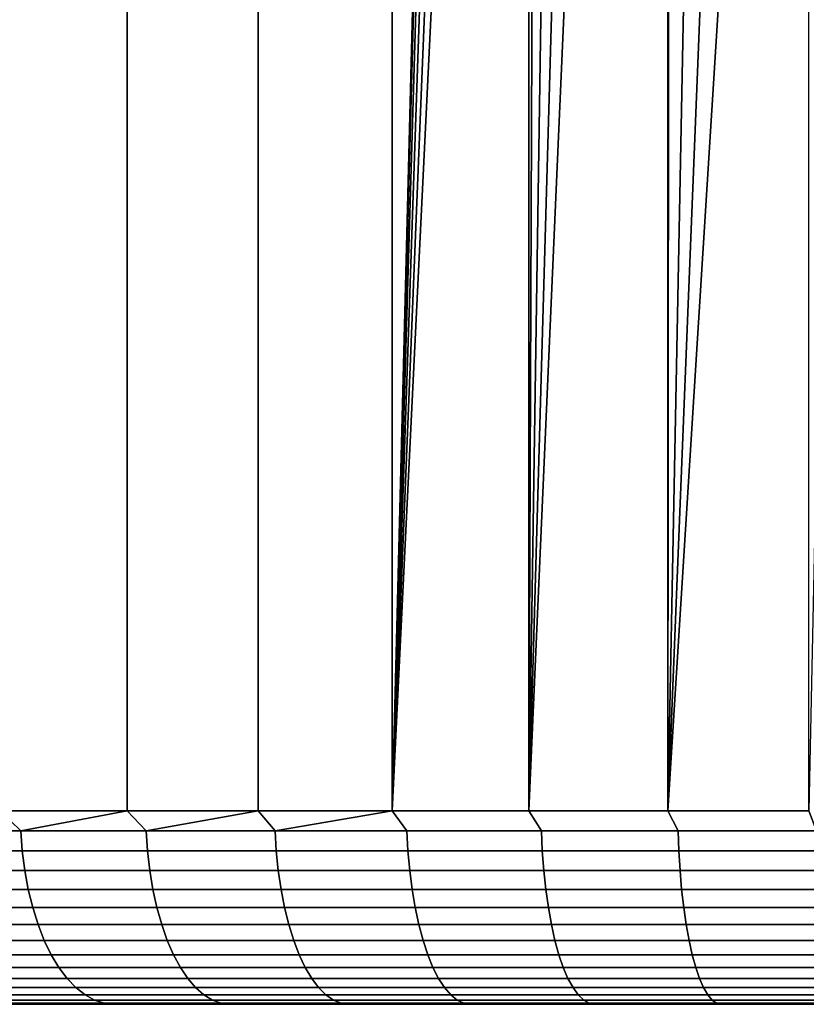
# Model space of a CAD drawing. Header units: metres. Extents: x -109 to 109, y -100 to 58.
# Tile 598 of 642: x 70.21 to 74.27, y 27.5 to 32.59. Entities that reach past the tile are written whole.
import ezdxf

# ---------------------------------------------------------------- set-up
doc = ezdxf.new("R2010")
doc.units = ezdxf.units.M
doc.layers.add('solid_21_062_100_XXX', color=7, linetype='CONTINUOUS')

msp = doc.modelspace()

# ---------------------------------------------------------------- linework, layer by layer
at = {"layer": 'solid_21_062_100_XXX'}
for points in [[(70.107475, 47.799999, -11.319699), (70.764145, 47.799999, -11.666187), (70.764122, 28.5, -11.66618), (70.107475, 28.5, -11.319699)], [(70.764145, 47.799999, 11.666187), (70.107475, 47.799999, 11.319699), (70.107475, 28.5, 11.319699), (70.764122, 28.5, 11.66618)], [(70.764145, 47.799999, -11.666187), (71.439507, 47.799999, -11.974616), (71.439491, 28.5, -11.974607), (70.764122, 28.5, -11.66618)], [(71.439507, 47.799999, 11.974616), (70.764145, 47.799999, 11.666187), (70.764122, 28.5, 11.66618), (71.439491, 28.5, 11.974607)], [(71.439507, 47.799999, -11.974616), (72.131355, 47.799999, -12.243976), (72.131355, 28.5, -12.243977), (71.439491, 28.5, -11.974607)], [(72.131355, 47.799999, 12.243976), (71.439507, 47.799999, 11.974616), (71.439491, 28.5, 11.974607), (72.131355, 28.5, 12.243977)], [(72.131355, 47.799999, -12.243976), (72.5, 42.999928, -12.369317), (72.131355, 28.5, -12.243977)], [(72.837456, 47.799999, 12.473401), (72.131355, 47.799999, 12.243976), (72.131355, 28.5, 12.243977), (72.837479, 28.5, 12.473409)], [(73.555527, 47.799999, 12.662149), (72.837456, 47.799999, 12.473401), (72.837479, 28.5, 12.473409), (73.555542, 28.5, 12.662155)], [(74.283211, 47.799999, 12.809598), (73.555527, 47.799999, 12.662149), (73.555542, 28.5, 12.662155), (74.283211, 28.5, 12.8096)], [(72.5, 42.999928, -12.369317), (72.510735, 42.707165, -12.372784), (72.131355, 28.5, -12.243977)], [(72.510735, 42.707165, -12.372784), (72.542992, 42.415123, -12.383137), (72.131355, 28.5, -12.243977)], [(72.542992, 42.415123, -12.383137), (72.596748, 42.125576, -12.400186), (72.131355, 28.5, -12.243977)], [(72.596748, 42.125576, -12.400186), (72.672104, 41.83931, -12.423656), (72.131355, 28.5, -12.243977)], [(72.672104, 41.83931, -12.423656), (72.769058, 41.557758, -12.453115), (72.131355, 28.5, -12.243977)], [(72.887329, 41.282841, -12.487939), (72.837479, 28.5, -12.473409), (72.131355, 28.5, -12.243977), (72.769058, 41.557758, -12.453115)], [(72.887329, 41.282841, -12.487939), (73.026886, 41.01569, -12.52747), (72.837479, 28.5, -12.473409)], [(73.026886, 41.01569, -12.52747), (73.186928, 40.758678, -12.570741), (72.837479, 28.5, -12.473409)], [(73.186928, 40.758678, -12.570741), (73.366676, 40.513592, -12.616745), (72.837479, 28.5, -12.473409)], [(73.565201, 40.282108, -12.664397), (73.555542, 28.5, -12.662155), (72.837479, 28.5, -12.473409), (73.366676, 40.513592, -12.616745)], [(73.565201, 40.282108, -12.664397), (73.780724, 40.066483, -12.712417), (73.555542, 28.5, -12.662155)], [(73.780724, 40.066483, -12.712417), (74.011963, 39.86797, -12.759689), (73.555542, 28.5, -12.662155)], [(74.011963, 39.86797, -12.759689), (74.256828, 39.688179, -12.805006), (73.555542, 28.5, -12.662155)], [(74.513458, 39.52816, -12.847322), (74.283211, 28.5, -12.8096), (73.555542, 28.5, -12.662155), (74.256828, 39.688179, -12.805006)], [(70.107475, 28.5, -11.319699), (70.214302, 28.395472, -11.37311), (69.586494, 28.395472, -11.002776)], [(70.107475, 28.5, 11.319699), (69.586494, 28.395472, 11.002776), (70.214302, 28.395472, 11.37311)], [(70.107475, 28.5, -11.319699), (70.764122, 28.5, -11.66618), (70.214302, 28.395472, -11.37311)], [(70.764122, 28.5, 11.66618), (70.107475, 28.5, 11.319699), (70.214302, 28.395472, 11.37311)], [(70.764122, 28.5, -11.66618), (70.861885, 28.395472, -11.70766), (70.214302, 28.395472, -11.37311)], [(70.764122, 28.5, 11.66618), (70.214302, 28.395472, 11.37311), (70.861885, 28.395472, 11.70766)], [(70.764122, 28.5, -11.66618), (71.439491, 28.5, -11.974607), (70.861885, 28.395472, -11.70766)], [(71.439491, 28.5, 11.974607), (70.764122, 28.5, 11.66618), (70.861885, 28.395472, 11.70766)], [(71.439491, 28.5, -11.974607), (71.527214, 28.395472, -12.005373), (70.861885, 28.395472, -11.70766)], [(71.439491, 28.5, 11.974607), (70.861885, 28.395472, 11.70766), (71.527214, 28.395472, 12.005373)], [(71.439491, 28.5, -11.974607), (72.131355, 28.5, -12.243977), (71.527214, 28.395472, -12.005373)], [(72.131355, 28.5, 12.243977), (71.439491, 28.5, 11.974607), (71.527214, 28.395472, 12.005373)], [(72.131355, 28.5, -12.243977), (72.208183, 28.395472, -12.265312), (71.527214, 28.395472, -12.005373)], [(72.131355, 28.5, 12.243977), (71.527214, 28.395472, 12.005373), (72.208183, 28.395472, 12.265312)], [(72.131355, 28.5, -12.243977), (72.837479, 28.5, -12.473409), (72.902657, 28.395472, -12.486661), (72.208183, 28.395472, -12.265312)], [(72.131355, 28.5, 12.243977), (72.208183, 28.395472, 12.265312), (72.902657, 28.395472, 12.486661), (72.837479, 28.5, 12.473409)], [(72.837479, 28.5, -12.473409), (73.555542, 28.5, -12.662155), (73.608444, 28.395472, -12.668722), (72.902657, 28.395472, -12.486661)], [(72.837479, 28.5, 12.473409), (72.902657, 28.395472, 12.486661), (73.608444, 28.395472, 12.668722), (73.555542, 28.5, 12.662155)], [(73.555542, 28.5, -12.662155), (74.283211, 28.5, -12.8096), (74.323334, 28.395472, -12.810923), (73.608444, 28.395472, -12.668722)], [(73.555542, 28.5, 12.662155), (73.608444, 28.395472, 12.668722), (74.323334, 28.395472, 12.810923), (74.283211, 28.5, 12.8096)], [(69.586494, 28.395472, -11.002776), (70.214302, 28.395472, -11.37311), (70.222237, 28.291986, -11.35876), (69.595222, 28.291986, -10.988894)], [(70.214302, 28.395472, 11.37311), (69.586494, 28.395472, 11.002776), (69.595222, 28.291986, 10.988894), (70.222237, 28.291986, 11.35876)], [(70.214302, 28.395472, -11.37311), (70.861885, 28.395472, -11.70766), (70.869003, 28.291986, -11.692887), (70.222237, 28.291986, -11.35876)], [(70.861885, 28.395472, 11.70766), (70.214302, 28.395472, 11.37311), (70.222237, 28.291986, 11.35876), (70.869003, 28.291986, 11.692887)], [(70.861885, 28.395472, -11.70766), (71.527214, 28.395472, -12.005373), (71.533485, 28.291986, -11.990225), (70.869003, 28.291986, -11.692887)], [(71.527214, 28.395472, 12.005373), (70.861885, 28.395472, 11.70766), (70.869003, 28.291986, 11.692887), (71.533485, 28.291986, 11.990225)], [(71.527214, 28.395472, -12.005373), (72.208183, 28.395472, -12.265312), (72.2136, 28.291986, -12.249837), (71.533485, 28.291986, -11.990225)], [(72.208183, 28.395472, 12.265312), (71.527214, 28.395472, 12.005373), (71.533485, 28.291986, 11.990225), (72.2136, 28.291986, 12.249837)], [(72.208183, 28.395472, -12.265312), (72.902657, 28.395472, -12.486661), (72.907196, 28.291986, -12.470906), (72.2136, 28.291986, -12.249837)], [(72.902657, 28.395472, 12.486661), (72.208183, 28.395472, 12.265312), (72.2136, 28.291986, 12.249837), (72.907196, 28.291986, 12.470906)], [(72.902657, 28.395472, -12.486661), (73.608444, 28.395472, -12.668722), (73.612099, 28.291986, -12.652737), (72.907196, 28.291986, -12.470906)], [(73.608444, 28.395472, 12.668722), (72.902657, 28.395472, 12.486661), (72.907196, 28.291986, 12.470906), (73.612099, 28.291986, 12.652737)], [(73.608444, 28.395472, -12.668722), (74.323334, 28.395472, -12.810923), (74.32608, 28.291986, -12.794758), (73.612099, 28.291986, -12.652737)], [(74.323334, 28.395472, 12.810923), (73.608444, 28.395472, 12.668722), (73.612099, 28.291986, 12.652737), (74.32608, 28.291986, 12.794758)], [(69.595222, 28.291986, -10.988894), (70.222237, 28.291986, -11.35876), (70.235359, 28.190784, -11.335011), (69.609657, 28.190784, -10.965919)], [(70.222237, 28.291986, 11.35876), (69.595222, 28.291986, 10.988894), (69.609657, 28.190784, 10.965919), (70.235359, 28.190784, 11.335011)], [(70.222237, 28.291986, -11.35876), (70.869003, 28.291986, -11.692887), (70.880775, 28.190784, -11.668441), (70.235359, 28.190784, -11.335011)], [(70.869003, 28.291986, 11.692887), (70.222237, 28.291986, 11.35876), (70.235359, 28.190784, 11.335011), (70.880775, 28.190784, 11.668441)], [(70.869003, 28.291986, -11.692887), (71.533485, 28.291986, -11.990225), (71.543869, 28.190784, -11.965157), (70.880775, 28.190784, -11.668441)], [(71.533485, 28.291986, 11.990225), (70.869003, 28.291986, 11.692887), (70.880775, 28.190784, 11.668441), (71.543869, 28.190784, 11.965157)], [(71.533485, 28.291986, -11.990225), (72.2136, 28.291986, -12.249837), (72.222557, 28.190784, -12.224225), (71.543869, 28.190784, -11.965157)], [(72.2136, 28.291986, 12.249837), (71.533485, 28.291986, 11.990225), (71.543869, 28.190784, 11.965157), (72.222557, 28.190784, 12.224225)], [(72.2136, 28.291986, -12.249837), (72.907196, 28.291986, -12.470906), (72.914703, 28.190784, -12.444833), (72.222557, 28.190784, -12.224225)], [(72.907196, 28.291986, 12.470906), (72.2136, 28.291986, 12.249837), (72.222557, 28.190784, 12.224225), (72.914703, 28.190784, 12.444833)], [(72.907196, 28.291986, -12.470906), (73.612099, 28.291986, -12.652737), (73.618134, 28.190784, -12.626284), (72.914703, 28.190784, -12.444833)], [(73.612099, 28.291986, 12.652737), (72.907196, 28.291986, 12.470906), (72.914703, 28.190784, 12.444833), (73.618134, 28.190784, 12.626284)], [(73.612099, 28.291986, -12.652737), (74.32608, 28.291986, -12.794758), (74.330627, 28.190784, -12.768007), (73.618134, 28.190784, -12.626284)], [(74.32608, 28.291986, 12.794758), (73.612099, 28.291986, 12.652737), (73.618134, 28.190784, 12.626284), (74.330627, 28.190784, 12.768007)], [(69.609657, 28.190784, -10.965919), (70.235359, 28.190784, -11.335011), (70.253532, 28.092976, -11.302126), (69.629646, 28.092976, -10.934103)], [(70.235359, 28.190784, 11.335011), (69.609657, 28.190784, 10.965919), (69.629646, 28.092976, 10.934103), (70.253532, 28.092976, 11.302126)], [(70.235359, 28.190784, -11.335011), (70.880775, 28.190784, -11.668441), (70.897079, 28.092976, -11.634587), (70.253532, 28.092976, -11.302126)], [(70.880775, 28.190784, 11.668441), (70.235359, 28.190784, 11.335011), (70.253532, 28.092976, 11.302126), (70.897079, 28.092976, 11.634587)], [(70.880775, 28.190784, -11.668441), (71.543869, 28.190784, -11.965157), (71.55825, 28.092976, -11.930442), (70.897079, 28.092976, -11.634587)], [(71.543869, 28.190784, 11.965157), (70.880775, 28.190784, 11.668441), (70.897079, 28.092976, 11.634587), (71.55825, 28.092976, 11.930442)], [(71.543869, 28.190784, -11.965157), (72.222557, 28.190784, -12.224225), (72.23497, 28.092976, -12.18876), (71.55825, 28.092976, -11.930442)], [(72.222557, 28.190784, 12.224225), (71.543869, 28.190784, 11.965157), (71.55825, 28.092976, 11.930442), (72.23497, 28.092976, 12.18876)], [(72.222557, 28.190784, -12.224225), (72.914703, 28.190784, -12.444833), (72.92511, 28.092976, -12.408727), (72.23497, 28.092976, -12.18876)], [(72.914703, 28.190784, 12.444833), (72.222557, 28.190784, 12.224225), (72.23497, 28.092976, 12.18876), (72.92511, 28.092976, 12.408727)], [(72.914703, 28.190784, -12.444833), (73.618134, 28.190784, -12.626284), (73.626495, 28.092976, -12.589651), (72.92511, 28.092976, -12.408727)], [(73.618134, 28.190784, 12.626284), (72.914703, 28.190784, 12.444833), (72.92511, 28.092976, 12.408727), (73.626495, 28.092976, 12.589651)], [(73.618134, 28.190784, -12.626284), (74.330627, 28.190784, -12.768007), (74.336922, 28.092976, -12.730965), (73.626495, 28.092976, -12.589651)], [(74.330627, 28.190784, 12.768007), (73.618134, 28.190784, 12.626284), (73.626495, 28.092976, 12.589651), (74.336922, 28.092976, 12.730965)], [(69.629646, 28.092976, -10.934103), (70.253532, 28.092976, -11.302126), (70.276566, 27.999638, -11.260464), (69.654976, 27.999638, -10.893798)], [(70.253532, 28.092976, 11.302126), (69.629646, 28.092976, 10.934103), (69.654976, 27.999638, 10.893798), (70.276566, 27.999638, 11.260464)], [(70.253532, 28.092976, -11.302126), (70.897079, 28.092976, -11.634587), (70.917732, 27.999638, -11.5917), (70.276566, 27.999638, -11.260464)], [(70.897079, 28.092976, 11.634587), (70.253532, 28.092976, 11.302126), (70.276566, 27.999638, 11.260464), (70.917732, 27.999638, 11.5917)], [(70.897079, 28.092976, -11.634587), (71.55825, 28.092976, -11.930442), (71.576462, 27.999638, -11.886464), (70.917732, 27.999638, -11.5917)], [(71.55825, 28.092976, 11.930442), (70.897079, 28.092976, 11.634587), (70.917732, 27.999638, 11.5917), (71.576462, 27.999638, 11.886464)], [(71.55825, 28.092976, -11.930442), (72.23497, 28.092976, -12.18876), (72.250687, 27.999638, -12.143829), (71.576462, 27.999638, -11.886464)], [(72.23497, 28.092976, 12.18876), (71.55825, 28.092976, 11.930442), (71.576462, 27.999638, 11.886464), (72.250687, 27.999638, 12.143829)], [(72.23497, 28.092976, -12.18876), (72.92511, 28.092976, -12.408727), (72.938286, 27.999638, -12.362986), (72.250687, 27.999638, -12.143829)], [(72.92511, 28.092976, 12.408727), (72.23497, 28.092976, 12.18876), (72.250687, 27.999638, 12.143829), (72.938286, 27.999638, 12.362986)], [(72.92511, 28.092976, -12.408727), (73.626495, 28.092976, -12.589651), (73.637085, 27.999638, -12.543243), (72.938286, 27.999638, -12.362986)], [(73.626495, 28.092976, 12.589651), (72.92511, 28.092976, 12.408727), (72.938286, 27.999638, 12.362986), (73.637085, 27.999638, 12.543243)], [(73.626495, 28.092976, -12.589651), (74.336922, 28.092976, -12.730965), (74.344894, 27.999638, -12.684035), (73.637085, 27.999638, -12.543243)], [(74.336922, 28.092976, 12.730965), (73.626495, 28.092976, 12.589651), (73.637085, 27.999638, 12.543243), (74.344894, 27.999638, 12.684035)], [(69.654976, 27.999638, -10.893798), (70.276566, 27.999638, -11.260464), (70.304184, 27.911791, -11.210483), (69.685356, 27.911791, -10.845444)], [(70.276566, 27.999638, 11.260464), (69.654976, 27.999638, 10.893798), (69.685356, 27.911791, 10.845444), (70.304184, 27.911791, 11.210483)], [(70.276566, 27.999638, -11.260464), (70.917732, 27.999638, -11.5917), (70.942513, 27.911791, -11.540248), (70.304184, 27.911791, -11.210483)], [(70.917732, 27.999638, 11.5917), (70.276566, 27.999638, 11.260464), (70.304184, 27.911791, 11.210483), (70.942513, 27.911791, 11.540248)], [(70.917732, 27.999638, -11.5917), (71.576462, 27.999638, -11.886464), (71.59832, 27.911791, -11.833704), (70.942513, 27.911791, -11.540248)], [(71.576462, 27.999638, 11.886464), (70.917732, 27.999638, 11.5917), (70.942513, 27.911791, 11.540248), (71.59832, 27.911791, 11.833704)], [(71.576462, 27.999638, -11.886464), (72.250687, 27.999638, -12.143829), (72.269554, 27.911791, -12.089927), (71.59832, 27.911791, -11.833704)], [(72.250687, 27.999638, 12.143829), (71.576462, 27.999638, 11.886464), (71.59832, 27.911791, 11.833704), (72.269554, 27.911791, 12.089927)], [(72.250687, 27.999638, -12.143829), (72.938286, 27.999638, -12.362986), (72.954094, 27.911791, -12.30811), (72.269554, 27.911791, -12.089927)], [(72.938286, 27.999638, 12.362986), (72.250687, 27.999638, 12.143829), (72.269554, 27.911791, 12.089927), (72.954094, 27.911791, 12.30811)], [(72.938286, 27.999638, -12.362986), (73.637085, 27.999638, -12.543243), (73.649796, 27.911791, -12.487568), (72.954094, 27.911791, -12.30811)], [(73.637085, 27.999638, 12.543243), (72.938286, 27.999638, 12.362986), (72.954094, 27.911791, 12.30811), (73.649796, 27.911791, 12.487568)], [(73.637085, 27.999638, -12.543243), (74.344894, 27.999638, -12.684035), (74.354462, 27.911791, -12.627735), (73.649796, 27.911791, -12.487568)], [(74.344894, 27.999638, 12.684035), (73.637085, 27.999638, 12.543243), (73.649796, 27.911791, 12.487568), (74.354462, 27.911791, 12.627735)], [(69.685356, 27.911791, -10.845444), (70.304184, 27.911791, -11.210483), (70.336105, 27.830402, -11.152731), (69.720459, 27.830402, -10.789573)], [(70.304184, 27.911791, 11.210483), (69.685356, 27.911791, 10.845444), (69.720459, 27.830402, 10.789573), (70.336105, 27.830402, 11.152731)], [(70.304184, 27.911791, -11.210483), (70.942513, 27.911791, -11.540248), (70.971138, 27.830402, -11.480798), (70.336105, 27.830402, -11.152731)], [(70.942513, 27.911791, 11.540248), (70.304184, 27.911791, 11.210483), (70.336105, 27.830402, 11.152731), (70.971138, 27.830402, 11.480798)], [(70.942513, 27.911791, -11.540248), (71.59832, 27.911791, -11.833704), (71.623573, 27.830402, -11.772742), (70.971138, 27.830402, -11.480798)], [(71.59832, 27.911791, 11.833704), (70.942513, 27.911791, 11.540248), (70.971138, 27.830402, 11.480798), (71.623573, 27.830402, 11.772742)], [(71.59832, 27.911791, -11.833704), (72.269554, 27.911791, -12.089927), (72.291344, 27.830402, -12.027645), (71.623573, 27.830402, -11.772742)], [(72.269554, 27.911791, 12.089927), (71.59832, 27.911791, 11.833704), (71.623573, 27.830402, 11.772742), (72.291344, 27.830402, 12.027645)], [(72.269554, 27.911791, -12.089927), (72.954094, 27.911791, -12.30811), (72.972359, 27.830402, -12.244704), (72.291344, 27.830402, -12.027645)], [(72.954094, 27.911791, 12.30811), (72.269554, 27.911791, 12.089927), (72.291344, 27.830402, 12.027645), (72.972359, 27.830402, 12.244704)], [(72.954094, 27.911791, -12.30811), (73.649796, 27.911791, -12.487568), (73.664474, 27.830402, -12.423238), (72.972359, 27.830402, -12.244704)], [(73.649796, 27.911791, 12.487568), (72.954094, 27.911791, 12.30811), (72.972359, 27.830402, 12.244704), (73.664474, 27.830402, 12.423238)], [(73.649796, 27.911791, -12.487568), (74.354462, 27.911791, -12.627735), (74.365517, 27.830402, -12.562682), (73.664474, 27.830402, -12.423238)], [(74.354462, 27.911791, 12.627735), (73.649796, 27.911791, 12.487568), (73.664474, 27.830402, 12.423238), (74.365517, 27.830402, 12.562682)], [(69.720459, 27.830402, -10.789573), (70.336105, 27.830402, -11.152731), (70.371964, 27.756365, -11.087843), (69.759903, 27.756365, -10.726798)], [(70.336105, 27.830402, 11.152731), (69.720459, 27.830402, 10.789573), (69.759903, 27.756365, 10.726798), (70.371964, 27.756365, 11.087843)], [(70.336105, 27.830402, -11.152731), (70.971138, 27.830402, -11.480798), (71.003304, 27.756365, -11.414001), (70.371964, 27.756365, -11.087843)], [(70.971138, 27.830402, 11.480798), (70.336105, 27.830402, 11.152731), (70.371964, 27.756365, 11.087843), (71.003304, 27.756365, 11.414001)], [(70.971138, 27.830402, -11.480798), (71.623573, 27.830402, -11.772742), (71.651939, 27.756365, -11.704247), (71.003304, 27.756365, -11.414001)], [(71.623573, 27.830402, 11.772742), (70.971138, 27.830402, 11.480798), (71.003304, 27.756365, 11.414001), (71.651939, 27.756365, 11.704247)], [(71.623573, 27.830402, -11.772742), (72.291344, 27.830402, -12.027645), (72.315834, 27.756365, -11.957666), (71.651939, 27.756365, -11.704247)], [(72.291344, 27.830402, 12.027645), (71.623573, 27.830402, 11.772742), (71.651939, 27.756365, 11.704247), (72.315834, 27.756365, 11.957666)], [(72.291344, 27.830402, -12.027645), (72.972359, 27.830402, -12.244704), (72.992889, 27.756365, -12.173464), (72.315834, 27.756365, -11.957666)], [(72.972359, 27.830402, 12.244704), (72.291344, 27.830402, 12.027645), (72.315834, 27.756365, 11.957666), (72.992889, 27.756365, 12.173464)], [(72.972359, 27.830402, -12.244704), (73.664474, 27.830402, -12.423238), (73.680977, 27.756365, -12.350958), (72.992889, 27.756365, -12.173464)], [(73.664474, 27.830402, 12.423238), (72.972359, 27.830402, 12.244704), (72.992889, 27.756365, 12.173464), (73.680977, 27.756365, 12.350958)], [(73.664474, 27.830402, -12.423238), (74.365517, 27.830402, -12.562682), (74.37793, 27.756365, -12.489592), (73.680977, 27.756365, -12.350958)], [(74.365517, 27.830402, 12.562682), (73.664474, 27.830402, 12.423238), (73.680977, 27.756365, 12.350958), (74.37793, 27.756365, 12.489592)], [(69.759903, 27.756365, -10.726798), (70.371964, 27.756365, -11.087843), (70.411377, 27.690491, -11.016531), (69.803253, 27.690491, -10.657808)], [(70.371964, 27.756365, 11.087843), (69.759903, 27.756365, 10.726798), (69.803253, 27.690491, 10.657808), (70.411377, 27.690491, 11.016531)], [(70.371964, 27.756365, -11.087843), (71.003304, 27.756365, -11.414001), (71.038658, 27.690491, -11.340591), (70.411377, 27.690491, -11.016531)], [(71.003304, 27.756365, 11.414001), (70.371964, 27.756365, 11.087843), (70.411377, 27.690491, 11.016531), (71.038658, 27.690491, 11.340591)], [(71.003304, 27.756365, -11.414001), (71.651939, 27.756365, -11.704247), (71.683121, 27.690491, -11.628971), (71.038658, 27.690491, -11.340591)], [(71.651939, 27.756365, 11.704247), (71.003304, 27.756365, 11.414001), (71.038658, 27.690491, 11.340591), (71.683121, 27.690491, 11.628971)], [(71.651939, 27.756365, -11.704247), (72.315834, 27.756365, -11.957666), (72.342743, 27.690491, -11.880761), (71.683121, 27.690491, -11.628971)], [(72.315834, 27.756365, 11.957666), (71.651939, 27.756365, 11.704247), (71.683121, 27.690491, 11.628971), (72.342743, 27.690491, 11.880761)], [(72.315834, 27.756365, -11.957666), (72.992889, 27.756365, -12.173464), (73.015442, 27.690491, -12.095169), (72.342743, 27.690491, -11.880761)], [(72.992889, 27.756365, 12.173464), (72.315834, 27.756365, 11.957666), (72.342743, 27.690491, 11.880761), (73.015442, 27.690491, 12.095169)], [(72.992889, 27.756365, -12.173464), (73.680977, 27.756365, -12.350958), (73.699104, 27.690491, -12.271523), (73.015442, 27.690491, -12.095169)], [(73.680977, 27.756365, 12.350958), (72.992889, 27.756365, 12.173464), (73.015442, 27.690491, 12.095169), (73.699104, 27.690491, 12.271523)], [(73.680977, 27.756365, -12.350958), (74.37793, 27.756365, -12.489592), (74.391579, 27.690491, -12.409265), (73.699104, 27.690491, -12.271523)], [(74.37793, 27.756365, 12.489592), (73.680977, 27.756365, 12.350958), (73.699104, 27.690491, 12.271523), (74.391579, 27.690491, 12.409265)], [(69.803253, 27.690491, -10.657808), (70.411377, 27.690491, -11.016531), (70.453911, 27.633503, -10.939578), (69.850037, 27.633503, -10.583362)], [(70.411377, 27.690491, 11.016531), (69.803253, 27.690491, 10.657808), (69.850037, 27.633503, 10.583362), (70.453911, 27.633503, 10.939578)], [(70.411377, 27.690491, -11.016531), (71.038658, 27.690491, -11.340591), (71.076805, 27.633503, -11.261375), (70.453911, 27.633503, -10.939578)], [(71.038658, 27.690491, 11.340591), (70.411377, 27.690491, 11.016531), (70.453911, 27.633503, 10.939578), (71.076805, 27.633503, 11.261375)], [(71.038658, 27.690491, -11.340591), (71.683121, 27.690491, -11.628971), (71.716766, 27.633503, -11.54774), (71.076805, 27.633503, -11.261375)], [(71.683121, 27.690491, 11.628971), (71.038658, 27.690491, 11.340591), (71.076805, 27.633503, 11.261375), (71.716766, 27.633503, 11.54774)], [(71.683121, 27.690491, -11.628971), (72.342743, 27.690491, -11.880761), (72.37178, 27.633503, -11.797771), (71.716766, 27.633503, -11.54774)], [(72.342743, 27.690491, 11.880761), (71.683121, 27.690491, 11.628971), (71.716766, 27.633503, 11.54774), (72.37178, 27.633503, 11.797771)], [(72.342743, 27.690491, -11.880761), (73.015442, 27.690491, -12.095169), (73.03978, 27.633503, -12.010682), (72.37178, 27.633503, -11.797771)], [(73.015442, 27.690491, 12.095169), (72.342743, 27.690491, 11.880761), (72.37178, 27.633503, 11.797771), (73.03978, 27.633503, 12.010682)], [(73.015442, 27.690491, -12.095169), (73.699104, 27.690491, -12.271523), (73.718674, 27.633503, -12.185803), (73.03978, 27.633503, -12.010682)], [(73.699104, 27.690491, 12.271523), (73.015442, 27.690491, 12.095169), (73.03978, 27.633503, 12.010682), (73.718674, 27.633503, 12.185803)], [(73.699104, 27.690491, -12.271523), (74.391579, 27.690491, -12.409265), (74.406311, 27.633503, -12.322583), (73.718674, 27.633503, -12.185803)], [(74.391579, 27.690491, 12.409265), (73.699104, 27.690491, 12.271523), (73.718674, 27.633503, 12.185803), (74.406311, 27.633503, 12.322583)], [(69.850037, 27.633503, -10.583362), (70.453911, 27.633503, -10.939578), (70.499092, 27.586029, -10.857829), (69.899727, 27.586029, -10.504274)], [(70.453911, 27.633503, 10.939578), (69.850037, 27.633503, 10.583362), (69.899727, 27.586029, 10.504274), (70.499092, 27.586029, 10.857829)], [(70.453911, 27.633503, -10.939578), (71.076805, 27.633503, -11.261375), (71.117332, 27.586029, -11.177221), (70.499092, 27.586029, -10.857829)], [(71.076805, 27.633503, 11.261375), (70.453911, 27.633503, 10.939578), (70.499092, 27.586029, 10.857829), (71.117332, 27.586029, 11.177221)], [(71.076805, 27.633503, -11.261375), (71.716766, 27.633503, -11.54774), (71.75251, 27.586029, -11.461446), (71.117332, 27.586029, -11.177221)], [(71.716766, 27.633503, 11.54774), (71.076805, 27.633503, 11.261375), (71.117332, 27.586029, 11.177221), (71.75251, 27.586029, 11.461446)], [(71.716766, 27.633503, -11.54774), (72.37178, 27.633503, -11.797771), (72.402634, 27.586029, -11.709609), (71.75251, 27.586029, -11.461446)], [(72.37178, 27.633503, 11.797771), (71.716766, 27.633503, 11.54774), (71.75251, 27.586029, 11.461446), (72.402634, 27.586029, 11.709609)], [(72.37178, 27.633503, -11.797771), (73.03978, 27.633503, -12.010682), (73.065643, 27.586029, -11.920929), (72.402634, 27.586029, -11.709609)], [(73.03978, 27.633503, 12.010682), (72.37178, 27.633503, 11.797771), (72.402634, 27.586029, 11.709609), (73.065643, 27.586029, 11.920929)], [(73.03978, 27.633503, -12.010682), (73.718674, 27.633503, -12.185803), (73.739456, 27.586029, -12.094741), (73.065643, 27.586029, -11.920929)], [(73.718674, 27.633503, 12.185803), (73.03978, 27.633503, 12.010682), (73.065643, 27.586029, 11.920929), (73.739456, 27.586029, 12.094741)], [(73.718674, 27.633503, -12.185803), (74.406311, 27.633503, -12.322583), (74.421951, 27.586029, -12.230498), (73.739456, 27.586029, -12.094741)], [(74.406311, 27.633503, 12.322583), (73.718674, 27.633503, 12.185803), (73.739456, 27.586029, 12.094741), (74.421951, 27.586029, 12.230498)], [(69.899727, 27.586029, -10.504274), (70.499092, 27.586029, -10.857829), (70.546425, 27.548588, -10.772181), (69.95179, 27.548588, -10.421414)], [(70.499092, 27.586029, 10.857829), (69.899727, 27.586029, 10.504274), (69.95179, 27.548588, 10.421414), (70.546425, 27.548588, 10.772181)], [(70.499092, 27.586029, -10.857829), (71.117332, 27.586029, -11.177221), (71.15979, 27.548588, -11.089054), (70.546425, 27.548588, -10.772181)], [(71.117332, 27.586029, 11.177221), (70.499092, 27.586029, 10.857829), (70.546425, 27.548588, 10.772181), (71.15979, 27.548588, 11.089054)], [(71.117332, 27.586029, -11.177221), (71.75251, 27.586029, -11.461446), (71.789963, 27.548588, -11.371037), (71.15979, 27.548588, -11.089054)], [(71.75251, 27.586029, 11.461446), (71.117332, 27.586029, 11.177221), (71.15979, 27.548588, 11.089054), (71.789963, 27.548588, 11.371037)], [(71.75251, 27.586029, -11.461446), (72.402634, 27.586029, -11.709609), (72.434952, 27.548588, -11.617242), (71.789963, 27.548588, -11.371037)], [(72.402634, 27.586029, 11.709609), (71.75251, 27.586029, 11.461446), (71.789963, 27.548588, 11.371037), (72.434952, 27.548588, 11.617242)], [(72.402634, 27.586029, -11.709609), (73.065643, 27.586029, -11.920929), (73.092728, 27.548588, -11.826895), (72.434952, 27.548588, -11.617242)], [(73.065643, 27.586029, 11.920929), (72.402634, 27.586029, 11.709609), (72.434952, 27.548588, 11.617242), (73.092728, 27.548588, 11.826895)], [(73.065643, 27.586029, -11.920929), (73.739456, 27.586029, -12.094741), (73.76123, 27.548588, -11.999336), (73.092728, 27.548588, -11.826895)], [(73.739456, 27.586029, 12.094741), (73.065643, 27.586029, 11.920929), (73.092728, 27.548588, 11.826895), (73.76123, 27.548588, 11.999336)], [(73.739456, 27.586029, -12.094741), (74.421951, 27.586029, -12.230498), (74.438347, 27.548588, -12.134023), (73.76123, 27.548588, -11.999336)], [(74.421951, 27.586029, 12.230498), (73.739456, 27.586029, 12.094741), (73.76123, 27.548588, 11.999336), (74.438347, 27.548588, 12.134023)], [(69.95179, 27.548588, -10.421414), (70.546425, 27.548588, -10.772181), (70.595398, 27.521591, -10.683575), (70.005653, 27.521591, -10.335693)], [(70.546425, 27.548588, 10.772181), (69.95179, 27.548588, 10.421414), (70.005653, 27.521591, 10.335693), (70.595398, 27.521591, 10.683575)], [(70.005653, 27.521591, -10.335693), (70.595398, 27.521591, -10.683575), (70.64547, 27.505337, -10.592981), (70.060722, 27.505337, -10.248051)], [(70.595398, 27.521591, 10.683575), (70.005653, 27.521591, 10.335693), (70.060722, 27.505337, 10.248051), (70.64547, 27.505337, 10.592981)], [(70.546425, 27.548588, -10.772181), (71.15979, 27.548588, -11.089054), (71.20372, 27.521591, -10.997841), (70.595398, 27.521591, -10.683575)], [(71.15979, 27.548588, 11.089054), (70.546425, 27.548588, 10.772181), (70.595398, 27.521591, 10.683575), (71.20372, 27.521591, 10.997841)], [(70.595398, 27.521591, -10.683575), (71.20372, 27.521591, -10.997841), (71.248627, 27.505337, -10.904583), (70.64547, 27.505337, -10.592981)], [(71.20372, 27.521591, 10.997841), (70.595398, 27.521591, 10.683575), (70.64547, 27.505337, 10.592981), (71.248627, 27.505337, 10.904583)], [(71.15979, 27.548588, -11.089054), (71.789963, 27.548588, -11.371037), (71.828705, 27.521591, -11.277504), (71.20372, 27.521591, -10.997841)], [(71.789963, 27.548588, 11.371037), (71.15979, 27.548588, 11.089054), (71.20372, 27.521591, 10.997841), (71.828705, 27.521591, 11.277504)], [(71.20372, 27.521591, -10.997841), (71.828705, 27.521591, -11.277504), (71.868317, 27.505337, -11.181875), (71.248627, 27.505337, -10.904583)], [(71.828705, 27.521591, 11.277504), (71.20372, 27.521591, 10.997841), (71.248627, 27.505337, 10.904583), (71.868317, 27.505337, 11.181875)], [(71.789963, 27.548588, -11.371037), (72.434952, 27.548588, -11.617242), (72.468391, 27.521591, -11.521684), (71.828705, 27.521591, -11.277504)], [(72.434952, 27.548588, 11.617242), (71.789963, 27.548588, 11.371037), (71.828705, 27.521591, 11.277504), (72.468391, 27.521591, 11.521684)], [(71.828705, 27.521591, -11.277504), (72.468391, 27.521591, -11.521684), (72.502571, 27.505337, -11.423985), (71.868317, 27.505337, -11.181875)], [(72.468391, 27.521591, 11.521684), (71.828705, 27.521591, 11.277504), (71.868317, 27.505337, 11.181875), (72.502571, 27.505337, 11.423985)], [(72.434952, 27.548588, -11.617242), (73.092728, 27.548588, -11.826895), (73.120758, 27.521591, -11.729612), (72.468391, 27.521591, -11.521684)], [(73.092728, 27.548588, 11.826895), (72.434952, 27.548588, 11.617242), (72.468391, 27.521591, 11.521684), (73.120758, 27.521591, 11.729612)], [(72.468391, 27.521591, -11.521684), (73.120758, 27.521591, -11.729612), (73.149414, 27.505337, -11.63015), (72.502571, 27.505337, -11.423985)], [(73.120758, 27.521591, 11.729612), (72.468391, 27.521591, 11.521684), (72.502571, 27.505337, 11.423985), (73.149414, 27.505337, 11.63015)], [(73.092728, 27.548588, -11.826895), (73.76123, 27.548588, -11.999336), (73.78376, 27.521591, -11.900636), (73.120758, 27.521591, -11.729612)], [(73.76123, 27.548588, 11.999336), (73.092728, 27.548588, 11.826895), (73.120758, 27.521591, 11.729612), (73.78376, 27.521591, 11.900636)], [(73.120758, 27.521591, -11.729612), (73.78376, 27.521591, -11.900636), (73.806793, 27.505337, -11.799723), (73.149414, 27.505337, -11.63015)], [(73.78376, 27.521591, 11.900636), (73.120758, 27.521591, 11.729612), (73.149414, 27.505337, 11.63015), (73.806793, 27.505337, 11.799723)], [(73.76123, 27.548588, -11.999336), (74.438347, 27.548588, -12.134023), (74.455307, 27.521591, -12.034214), (73.78376, 27.521591, -11.900636)], [(74.438347, 27.548588, 12.134023), (73.76123, 27.548588, 11.999336), (73.78376, 27.521591, 11.900636), (74.455307, 27.521591, 12.034214)], [(73.78376, 27.521591, -11.900636), (74.455307, 27.521591, -12.034214), (74.472641, 27.505337, -11.932169), (73.806793, 27.505337, -11.799723)], [(74.455307, 27.521591, 12.034214), (73.78376, 27.521591, 11.900636), (73.806793, 27.505337, 11.799723), (74.472641, 27.505337, 11.932169)], [(69.909401, 27.5, 10.028158), (70.204025, 27.5, -10.215706), (70.503952, 27.5, -10.394582), (70.204025, 27.5, 10.215706)], [(70.060722, 27.505337, -10.248051), (70.64547, 27.505337, -10.592981), (70.204025, 27.5, -10.215706)], [(70.060722, 27.505337, 10.248051), (70.204025, 27.5, 10.215706), (70.503952, 27.5, 10.394582)], [(70.64547, 27.505337, 10.592981), (70.060722, 27.505337, 10.248051), (70.503952, 27.5, 10.394582)], [(70.64547, 27.505337, -10.592981), (70.503952, 27.5, -10.394582), (70.204025, 27.5, -10.215706)], [(70.204025, 27.5, 10.215706), (70.503952, 27.5, -10.394582), (70.808952, 27.5, -10.564655), (70.503952, 27.5, 10.394582)], [(70.64547, 27.505337, -10.592981), (70.808952, 27.5, -10.564655), (70.503952, 27.5, -10.394582)], [(70.64547, 27.505337, 10.592981), (70.503952, 27.5, 10.394582), (70.808952, 27.5, 10.564655)], [(70.503952, 27.5, 10.394582), (70.808952, 27.5, -10.564655), (71.11879, 27.5, -10.725789), (70.808952, 27.5, 10.564655)], [(70.64547, 27.505337, -10.592981), (71.248627, 27.505337, -10.904583), (70.808952, 27.5, -10.564655)], [(70.64547, 27.505337, 10.592981), (70.808952, 27.5, 10.564655), (71.11879, 27.5, 10.725789)], [(71.248627, 27.505337, 10.904583), (70.64547, 27.505337, 10.592981), (71.11879, 27.5, 10.725789)], [(71.248627, 27.505337, -10.904583), (71.11879, 27.5, -10.725789), (70.808952, 27.5, -10.564655)], [(70.808952, 27.5, 10.564655), (71.11879, 27.5, -10.725789), (71.433067, 27.5, -10.877785), (71.11879, 27.5, 10.725789)], [(71.248627, 27.505337, -10.904583), (71.433067, 27.5, -10.877785), (71.11879, 27.5, -10.725789)], [(71.248627, 27.505337, 10.904583), (71.11879, 27.5, 10.725789), (71.433067, 27.5, 10.877785)], [(71.11879, 27.5, 10.725789), (71.433067, 27.5, -10.877785), (71.751656, 27.5, -11.020581), (71.433067, 27.5, 10.877785)], [(71.248627, 27.505337, -10.904583), (71.868317, 27.505337, -11.181875), (71.433067, 27.5, -10.877785)], [(71.248627, 27.505337, 10.904583), (71.433067, 27.5, 10.877785), (71.751656, 27.5, 11.020581)], [(71.868317, 27.505337, 11.181875), (71.248627, 27.505337, 10.904583), (71.751656, 27.5, 11.020581)], [(71.868317, 27.505337, -11.181875), (71.751656, 27.5, -11.020581), (71.433067, 27.5, -10.877785)], [(71.433067, 27.5, 10.877785), (71.751656, 27.5, -11.020581), (72.07415, 27.5, -11.154007), (71.751656, 27.5, 11.020581)], [(71.868317, 27.505337, -11.181875), (72.07415, 27.5, -11.154007), (71.751656, 27.5, -11.020581)], [(71.868317, 27.505337, 11.181875), (71.751656, 27.5, 11.020581), (72.07415, 27.5, 11.154007)], [(71.751656, 27.5, 11.020581), (72.07415, 27.5, -11.154007), (72.400429, 27.5, -11.278011), (72.07415, 27.5, 11.154007)], [(71.868317, 27.505337, -11.181875), (72.502571, 27.505337, -11.423985), (72.07415, 27.5, -11.154007)], [(71.868317, 27.505337, 11.181875), (72.07415, 27.5, 11.154007), (72.400429, 27.5, 11.278011)], [(72.502571, 27.505337, 11.423985), (71.868317, 27.505337, 11.181875), (72.400429, 27.5, 11.278011)], [(72.502571, 27.505337, -11.423985), (72.400429, 27.5, -11.278011), (72.07415, 27.5, -11.154007)], [(72.07415, 27.5, 11.154007), (72.400429, 27.5, -11.278011), (72.730225, 27.5, -11.392489), (72.400429, 27.5, 11.278011)], [(72.502571, 27.505337, -11.423985), (72.730225, 27.5, -11.392489), (72.400429, 27.5, -11.278011)], [(72.502571, 27.505337, 11.423985), (72.400429, 27.5, 11.278011), (72.730225, 27.5, 11.392489)], [(72.400429, 27.5, 11.278011), (72.730225, 27.5, -11.392489), (73.063271, 27.5, -11.497341), (72.730225, 27.5, 11.392489)], [(72.502571, 27.505337, -11.423985), (73.149414, 27.505337, -11.63015), (72.730225, 27.5, -11.392489)], [(72.502571, 27.505337, 11.423985), (72.730225, 27.5, 11.392489), (73.063271, 27.5, 11.497341)], [(73.149414, 27.505337, 11.63015), (72.502571, 27.505337, 11.423985), (73.063271, 27.5, 11.497341)], [(73.149414, 27.505337, -11.63015), (73.063271, 27.5, -11.497341), (72.730225, 27.5, -11.392489)], [(72.730225, 27.5, 11.392489), (73.063271, 27.5, -11.497341), (73.399429, 27.5, -11.592517), (73.063271, 27.5, 11.497341)], [(73.149414, 27.505337, -11.63015), (73.399429, 27.5, -11.592517), (73.063271, 27.5, -11.497341)], [(73.149414, 27.505337, 11.63015), (73.063271, 27.5, 11.497341), (73.399429, 27.5, 11.592517)], [(73.063271, 27.5, 11.497341), (73.399429, 27.5, -11.592517), (73.738182, 27.5, -11.677855), (73.399429, 27.5, 11.592517)], [(73.149414, 27.505337, -11.63015), (73.806793, 27.505337, -11.799723), (73.399429, 27.5, -11.592517)], [(73.149414, 27.505337, 11.63015), (73.399429, 27.5, 11.592517), (73.738182, 27.5, 11.677855)], [(73.806793, 27.505337, 11.799723), (73.149414, 27.505337, 11.63015), (73.738182, 27.5, 11.677855)], [(73.806793, 27.505337, -11.799723), (73.738182, 27.5, -11.677855), (73.399429, 27.5, -11.592517)], [(73.399429, 27.5, 11.592517), (73.738182, 27.5, -11.677855), (74.079369, 27.5, -11.753319), (73.738182, 27.5, 11.677855)], [(73.806793, 27.505337, -11.799723), (74.079369, 27.5, -11.753319), (73.738182, 27.5, -11.677855)], [(73.806793, 27.505337, 11.799723), (73.738182, 27.5, 11.677855), (74.079369, 27.5, 11.753319)], [(73.738182, 27.5, 11.677855), (74.079369, 27.5, -11.753319), (74.422424, 27.5, -11.818781), (74.079369, 27.5, 11.753319)], [(73.806793, 27.505337, -11.799723), (74.472641, 27.505337, -11.932169), (74.079369, 27.5, -11.753319)], [(74.472641, 27.505337, 11.932169), (73.806793, 27.505337, 11.799723), (74.079369, 27.5, 11.753319), (74.422424, 27.5, 11.818781)], [(74.472641, 27.505337, -11.932169), (74.422424, 27.5, -11.818781), (74.079369, 27.5, -11.753319)], [(74.079369, 27.5, 11.753319), (74.422424, 27.5, -11.818781), (74.767044, 27.5, -11.87421), (74.422424, 27.5, 11.818781)]]:
    msp.add_3dface(points, dxfattribs=at)

doc.saveas('drawing.dxf')
